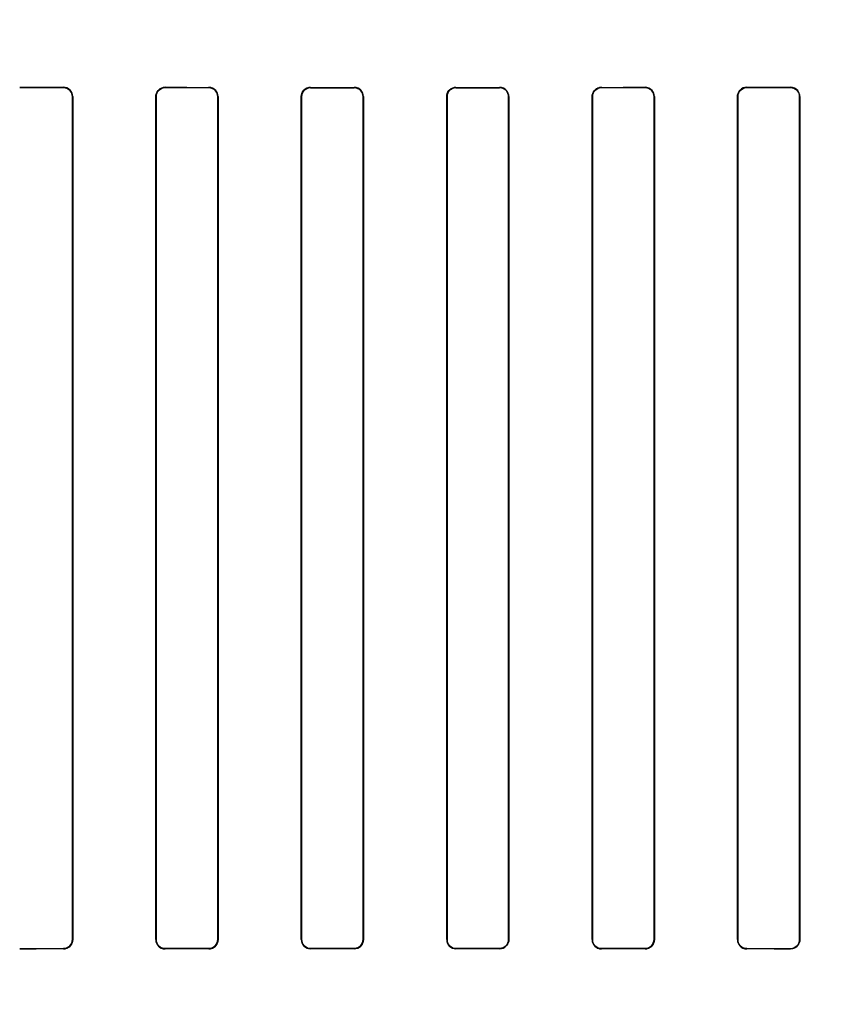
# Model space of a CAD drawing. Header units: millimetres. Extents: x 0 to 297, y 0 to 210.
# Tile 368 of 499: x 240.332 to 240.53, y 158.269 to 158.506. Entities that reach past the tile are written whole.
import ezdxf

# ---------------------------------------------------------------- set-up
doc = ezdxf.new("R2010")
doc.units = ezdxf.units.MM
doc.header["$LTSCALE"] = 16.335
doc.layers.get('0').update_dxf_attribs({"linetype": 'CONTINUOUS'})
for name, color, linetype in [('AXES_REF', 7, 'CONTINUOUS'), ('INTFCLR_1', 7, 'CONTINUOUS'), ('INTFCLR_72935', 7, 'CONTINUOUS')]:
    doc.layers.add(name, color=color, linetype=linetype)

msp = doc.modelspace()

# ---------------------------------------------------------------- linework, layer by layer
at = {"color": 7, "linetype": 'Continuous'}
for radius in [6.78708, 6.7865, 6.74304]:
    msp.add_circle((241.48891, 154.71146), radius, dxfattribs=at)
for radius, start, end in [(6.72, 278.277129, 261.722871), (6.874, 113.082692, 346.830891)]:
    msp.add_arc((241.48891, 154.71146), radius, start, end, dxfattribs=at)
at = {"layer": 'AXES_REF', "color": 9, "linetype": 'Continuous'}
msp.add_circle((241.48891, 154.71146), 4.15, dxfattribs=at)
msp.add_arc((241.48891, 154.71146), 6.19116, 94.411812, 85.588188, dxfattribs=at)
at = {"layer": 'INTFCLR_1', "color": 9, "linetype": 'Continuous'}
for p, q in [((240.34247, 158.49021), (240.34247, 158.49014)), ((240.36697, 158.49012), (240.36697, 158.4902)), ((240.37747, 158.49019), (240.37747, 158.49012)), ((240.40197, 158.49011), (240.40197, 158.49018)), ((240.41247, 158.49018), (240.41247, 158.49011)), ((240.43697, 158.49011), (240.43697, 158.49018)), ((240.44747, 158.49018), (240.44747, 158.49011)), ((240.47197, 158.49012), (240.47197, 158.49019)), ((240.48247, 158.4902), (240.48247, 158.49012)), ((240.50697, 158.49014), (240.50697, 158.49021)), ((240.51747, 158.49022), (240.51747, 158.49015)), ((240.34465, 158.48795), (240.34472, 158.48795)), ((240.36472, 158.48795), (240.3648, 158.48795)), ((240.37963, 158.48795), (240.3797, 158.48795)), ((240.39974, 158.48795), (240.39981, 158.48795)), ((240.41462, 158.48795), (240.41469, 158.48795)), ((240.43474, 158.48795), (240.43481, 158.48795)), ((240.44962, 158.48795), (240.44969, 158.48795)), ((240.46973, 158.48795), (240.4698, 158.48795)), ((240.48463, 158.48795), (240.48471, 158.48795)), ((240.50471, 158.48795), (240.50478, 158.48795)), ((240.51966, 158.48795), (240.51973, 158.48795)), ((240.34472, 158.28495), (240.34465, 158.28495)), ((240.3648, 158.28495), (240.36472, 158.28495)), ((240.3797, 158.28495), (240.37963, 158.28495)), ((240.39981, 158.28495), (240.39974, 158.28495)), ((240.41469, 158.28495), (240.41462, 158.28495)), ((240.43481, 158.28495), (240.43474, 158.28495)), ((240.44969, 158.28495), (240.44962, 158.28495)), ((240.4698, 158.28495), (240.46973, 158.28495)), ((240.48471, 158.28495), (240.48463, 158.28495)), ((240.50478, 158.28495), (240.50471, 158.28495)), ((240.51973, 158.28495), (240.51966, 158.28495)), ((240.34247, 158.28277), (240.34247, 158.2827)), ((240.36697, 158.28271), (240.36697, 158.28279)), ((240.37747, 158.28279), (240.37747, 158.28272)), ((240.40197, 158.28273), (240.40197, 158.2828)), ((240.41247, 158.2828), (240.41247, 158.28273)), ((240.43697, 158.28273), (240.43697, 158.2828)), ((240.44747, 158.2828), (240.44747, 158.28273)), ((240.47197, 158.28272), (240.47197, 158.28279)), ((240.48247, 158.28279), (240.48247, 158.28271)), ((240.50697, 158.2827), (240.50697, 158.28277)), ((240.51747, 158.28276), (240.51747, 158.28269))]:
    msp.add_line(p, q, dxfattribs=at)
at = {"layer": 'INTFCLR_1', "color": 6, "linetype": 'Continuous'}
for p, q in [((240.34465, 158.28495), (240.34465, 158.48795)), ((240.34472, 158.28495), (240.34472, 158.48795)), ((240.36472, 158.48795), (240.36472, 158.28495)), ((240.3648, 158.48795), (240.3648, 158.28495)), ((240.37963, 158.28495), (240.37963, 158.48795)), ((240.3797, 158.28495), (240.3797, 158.48795)), ((240.39974, 158.48795), (240.39974, 158.28495)), ((240.39981, 158.48795), (240.39981, 158.28495)), ((240.41462, 158.28495), (240.41462, 158.48795)), ((240.41469, 158.28495), (240.41469, 158.48795)), ((240.43474, 158.48795), (240.43474, 158.28495)), ((240.43481, 158.48795), (240.43481, 158.28495)), ((240.44962, 158.28495), (240.44962, 158.48795)), ((240.44969, 158.28495), (240.44969, 158.48795)), ((240.46973, 158.48795), (240.46973, 158.28495)), ((240.4698, 158.48795), (240.4698, 158.28495)), ((240.48463, 158.28495), (240.48463, 158.48795)), ((240.48471, 158.28495), (240.48471, 158.48795)), ((240.50471, 158.48795), (240.50471, 158.28495)), ((240.50478, 158.48795), (240.50478, 158.28495)), ((240.51966, 158.28495), (240.51966, 158.48795)), ((240.51973, 158.28495), (240.51973, 158.48795))]:
    msp.add_line(p, q, dxfattribs=at)
for centre, major_axis, start_param, end_param in [((240.42472, 158.49145), (0.36509, 0), -1.827661, -1.798036), ((240.42472, 158.49145), (0.38609, 0), -1.8134, -1.785477), ((240.42472, 158.49145), (0.36509, 0), -1.729645, -1.700582), ((240.42472, 158.49145), (0.38609, 0), -1.720938, -1.693486), ((240.42472, 158.49145), (0.36509, 0), -1.633151, -1.604356), ((240.42472, 158.49145), (0.38609, 0), -1.629755, -1.60253), ((240.42472, 158.49145), (0.36509, 0), -1.537236, -1.508442), ((240.42472, 158.49145), (0.38609, 0), -1.539062, -1.511838), ((240.42472, 158.49145), (0.36509, 0), -1.441011, -1.411947), ((240.42472, 158.49145), (0.38609, 0), -1.448107, -1.420655), ((240.42472, 158.49145), (0.36509, 0), -1.343557, -1.313932), ((240.42472, 158.49145), (0.38609, 0), -1.356116, -1.328192), ((240.42472, 158.28145), (0.38609, 0), 1.785477, 1.8134), ((240.42472, 158.28145), (0.36509, 0), 1.798036, 1.827661), ((240.42472, 158.28145), (0.38609, 0), 1.693486, 1.720938), ((240.42472, 158.28145), (0.36509, 0), 1.700582, 1.729645), ((240.42472, 158.28145), (0.38609, 0), 1.60253, 1.629755), ((240.42472, 158.28145), (0.36509, 0), 1.604356, 1.633151), ((240.42472, 158.28145), (0.38609, 0), 1.511838, 1.539062), ((240.42472, 158.28145), (0.36509, 0), 1.508442, 1.537236), ((240.42472, 158.28145), (0.38609, 0), 1.420655, 1.448107), ((240.42472, 158.28145), (0.36509, 0), 1.411947, 1.441011), ((240.42472, 158.28145), (0.38609, 0), 1.328192, 1.356116), ((240.42472, 158.28145), (0.36509, 0), 1.313932, 1.343557)]:
    msp.add_ellipse(centre, major_axis=major_axis, ratio=0.003491, start_param=start_param, end_param=end_param, dxfattribs=at)
for points, knots in [([(240.34472, 158.48795), (240.34472, 158.48853), (240.34425, 158.48973), (240.34305, 158.49021), (240.34247, 158.49021)], [0, 0, 0, 0, 0.496562, 1, 1, 1, 1]), ([(240.34465, 158.48795), (240.34465, 158.48846), (240.34424, 158.48961), (240.34308, 158.49014), (240.34247, 158.49014)], [0, 0, 0, 0, 0.450447, 1, 1, 1, 1]), ([(240.36472, 158.48795), (240.36472, 158.48847), (240.36514, 158.48966), (240.36634, 158.4902), (240.36697, 158.4902)], [0, 0, 0, 0, 0.453611, 1, 1, 1, 1]), ([(240.36697, 158.49012), (240.36641, 158.49012), (240.36526, 158.48966), (240.3648, 158.4885), (240.3648, 158.48795)], [0, 0, 0, 0, 0.502969, 1, 1, 1, 1]), ([(240.3797, 158.48795), (240.3797, 158.48852), (240.37922, 158.48971), (240.37804, 158.49019), (240.37747, 158.49019)], [0, 0, 0, 0, 0.499537, 1, 1, 1, 1]), ([(240.37963, 158.48795), (240.37963, 158.48846), (240.37922, 158.4896), (240.37807, 158.49012), (240.37747, 158.49012)], [0, 0, 0, 0, 0.455659, 1, 1, 1, 1]), ([(240.39974, 158.48795), (240.39974, 158.48848), (240.40016, 158.48965), (240.40135, 158.49018), (240.40197, 158.49018)], [0, 0, 0, 0, 0.459316, 1, 1, 1, 1]), ([(240.40197, 158.49011), (240.40141, 158.49011), (240.40027, 158.48965), (240.39981, 158.4885), (240.39981, 158.48795)], [0, 0, 0, 0, 0.501232, 1, 1, 1, 1]), ([(240.41469, 158.48795), (240.41469, 158.48852), (240.41422, 158.48971), (240.41303, 158.49018), (240.41247, 158.49018)], [0, 0, 0, 0, 0.500819, 1, 1, 1, 1]), ([(240.41462, 158.48795), (240.41462, 158.48845), (240.41422, 158.48959), (240.41306, 158.49011), (240.41247, 158.49011)], [0, 0, 0, 0, 0.453813, 1, 1, 1, 1]), ([(240.43474, 158.48795), (240.43474, 158.48847), (240.43515, 158.48964), (240.43635, 158.49018), (240.43697, 158.49018)], [0, 0, 0, 0, 0.453711, 1, 1, 1, 1]), ([(240.43697, 158.49011), (240.43641, 158.49011), (240.43527, 158.48965), (240.43481, 158.4885), (240.43481, 158.48795)], [0, 0, 0, 0, 0.50096, 1, 1, 1, 1]), ([(240.44969, 158.48795), (240.44969, 158.48852), (240.44922, 158.48971), (240.44803, 158.49018), (240.44747, 158.49018)], [0, 0, 0, 0, 0.500481, 1, 1, 1, 1]), ([(240.44962, 158.48795), (240.44962, 158.48846), (240.44921, 158.4896), (240.44806, 158.49011), (240.44747, 158.49011)], [0, 0, 0, 0, 0.459192, 1, 1, 1, 1]), ([(240.46973, 158.48795), (240.46973, 158.48847), (240.47015, 158.48965), (240.47134, 158.49019), (240.47197, 158.49019)], [0, 0, 0, 0, 0.455466, 1, 1, 1, 1]), ([(240.47197, 158.49012), (240.47141, 158.49012), (240.47026, 158.48965), (240.4698, 158.4885), (240.4698, 158.48795)], [0, 0, 0, 0, 0.502137, 1, 1, 1, 1]), ([(240.48471, 158.48795), (240.48471, 158.48853), (240.48423, 158.48972), (240.48304, 158.4902), (240.48247, 158.4902)], [0, 0, 0, 0, 0.498499, 1, 1, 1, 1]), ([(240.48463, 158.48795), (240.48463, 158.48846), (240.48423, 158.4896), (240.48307, 158.49012), (240.48247, 158.49012)], [0, 0, 0, 0, 0.453787, 1, 1, 1, 1]), ([(240.50471, 158.48795), (240.50471, 158.48847), (240.50512, 158.48966), (240.50633, 158.49021), (240.50697, 158.49021)], [0, 0, 0, 0, 0.449916, 1, 1, 1, 1]), ([(240.50697, 158.49014), (240.5064, 158.49014), (240.50524, 158.48967), (240.50478, 158.48851), (240.50478, 158.48795)], [0, 0, 0, 0, 0.504817, 1, 1, 1, 1]), ([(240.51973, 158.48795), (240.51973, 158.48847), (240.51933, 158.48966), (240.51811, 158.49022), (240.51747, 158.49022)], [0, 0, 0, 0, 0.442115, 1, 1, 1, 1]), ([(240.51966, 158.48795), (240.51966, 158.48846), (240.51926, 158.48961), (240.51808, 158.49015), (240.51747, 158.49015)], [0, 0, 0, 0, 0.449607, 1, 1, 1, 1]), ([(240.34247, 158.28277), (240.34303, 158.28277), (240.34419, 158.28324), (240.34465, 158.2844), (240.34465, 158.28495)], [0, 0, 0, 0, 0.504817, 1, 1, 1, 1]), ([(240.34472, 158.28495), (240.34472, 158.28444), (240.34431, 158.28325), (240.3431, 158.2827), (240.34247, 158.2827)], [0, 0, 0, 0, 0.449916, 1, 1, 1, 1]), ([(240.36472, 158.28495), (240.36472, 158.28438), (240.3652, 158.28319), (240.36639, 158.28271), (240.36697, 158.28271)], [0, 0, 0, 0, 0.498498, 1, 1, 1, 1]), ([(240.3648, 158.28495), (240.3648, 158.28445), (240.3652, 158.28331), (240.36636, 158.28279), (240.36697, 158.28279)], [0, 0, 0, 0, 0.453787, 1, 1, 1, 1]), ([(240.37747, 158.28279), (240.37802, 158.28279), (240.37917, 158.28326), (240.37963, 158.28441), (240.37963, 158.28495)], [0, 0, 0, 0, 0.502136, 1, 1, 1, 1]), ([(240.3797, 158.28495), (240.3797, 158.28444), (240.37928, 158.28326), (240.37809, 158.28272), (240.37747, 158.28272)], [0, 0, 0, 0, 0.455466, 1, 1, 1, 1]), ([(240.39974, 158.28495), (240.39974, 158.28439), (240.40021, 158.2832), (240.4014, 158.28273), (240.40197, 158.28273)], [0, 0, 0, 0, 0.500481, 1, 1, 1, 1]), ([(240.39981, 158.28495), (240.39981, 158.28445), (240.40022, 158.28331), (240.40137, 158.2828), (240.40197, 158.2828)], [0, 0, 0, 0, 0.459192, 1, 1, 1, 1]), ([(240.41247, 158.2828), (240.41302, 158.2828), (240.41416, 158.28326), (240.41462, 158.28441), (240.41462, 158.28495)], [0, 0, 0, 0, 0.500959, 1, 1, 1, 1]), ([(240.41469, 158.28495), (240.41469, 158.28444), (240.41428, 158.28327), (240.41309, 158.28273), (240.41247, 158.28273)], [0, 0, 0, 0, 0.453711, 1, 1, 1, 1]), ([(240.43474, 158.28495), (240.43474, 158.28439), (240.43522, 158.2832), (240.4364, 158.28273), (240.43697, 158.28273)], [0, 0, 0, 0, 0.500819, 1, 1, 1, 1]), ([(240.43481, 158.28495), (240.43481, 158.28446), (240.43521, 158.28332), (240.43637, 158.2828), (240.43697, 158.2828)], [0, 0, 0, 0, 0.453813, 1, 1, 1, 1]), ([(240.44747, 158.2828), (240.44802, 158.2828), (240.44916, 158.28326), (240.44962, 158.28441), (240.44962, 158.28495)], [0, 0, 0, 0, 0.501233, 1, 1, 1, 1]), ([(240.44969, 158.28495), (240.44969, 158.28443), (240.44927, 158.28326), (240.44808, 158.28273), (240.44747, 158.28273)], [0, 0, 0, 0, 0.459315, 1, 1, 1, 1]), ([(240.46973, 158.28495), (240.46973, 158.28438), (240.47021, 158.2832), (240.47139, 158.28272), (240.47197, 158.28272)], [0, 0, 0, 0, 0.499539, 1, 1, 1, 1]), ([(240.4698, 158.28495), (240.4698, 158.28445), (240.47021, 158.28331), (240.47137, 158.28279), (240.47197, 158.28279)], [0, 0, 0, 0, 0.455659, 1, 1, 1, 1]), ([(240.48247, 158.28279), (240.48302, 158.28279), (240.48417, 158.28325), (240.48463, 158.2844), (240.48463, 158.28495)], [0, 0, 0, 0, 0.502967, 1, 1, 1, 1]), ([(240.48471, 158.28495), (240.48471, 158.28444), (240.48429, 158.28325), (240.48309, 158.28271), (240.48247, 158.28271)], [0, 0, 0, 0, 0.453611, 1, 1, 1, 1]), ([(240.50471, 158.28495), (240.50471, 158.28438), (240.50519, 158.28318), (240.50639, 158.2827), (240.50697, 158.2827)], [0, 0, 0, 0, 0.496563, 1, 1, 1, 1]), ([(240.50478, 158.28495), (240.50478, 158.28445), (240.50519, 158.2833), (240.50635, 158.28277), (240.50697, 158.28277)], [0, 0, 0, 0, 0.450447, 1, 1, 1, 1]), ([(240.51747, 158.28276), (240.51803, 158.28276), (240.5192, 158.28324), (240.51966, 158.2844), (240.51966, 158.28495)], [0, 0, 0, 0, 0.506253, 1, 1, 1, 1]), ([(240.51973, 158.28495), (240.51973, 158.28444), (240.51932, 158.28324), (240.5181, 158.28269), (240.51747, 158.28269)], [0, 0, 0, 0, 0.448932, 1, 1, 1, 1])]:
    msp.add_open_spline(points, degree=3, knots=knots, dxfattribs=at)
at = {"layer": 'INTFCLR_72935', "color": 9, "linetype": 'Continuous'}
for p, q in [((240.34247, 158.49014), (240.34247, 158.49021)), ((240.36697, 158.4902), (240.36697, 158.49012)), ((240.37747, 158.49012), (240.37747, 158.49019)), ((240.40197, 158.49018), (240.40197, 158.49011)), ((240.41247, 158.49011), (240.41247, 158.49018)), ((240.43697, 158.49018), (240.43697, 158.49011)), ((240.44747, 158.49011), (240.44747, 158.49018)), ((240.47197, 158.49019), (240.47197, 158.49012)), ((240.48247, 158.49012), (240.48247, 158.4902)), ((240.50697, 158.49021), (240.50697, 158.49014)), ((240.51747, 158.49015), (240.51747, 158.49022)), ((240.34472, 158.48795), (240.34465, 158.48795)), ((240.3648, 158.48795), (240.36472, 158.48795)), ((240.3797, 158.48795), (240.37963, 158.48795)), ((240.39981, 158.48795), (240.39974, 158.48795)), ((240.41469, 158.48795), (240.41462, 158.48795)), ((240.43481, 158.48795), (240.43474, 158.48795)), ((240.44969, 158.48795), (240.44962, 158.48795)), ((240.4698, 158.48795), (240.46973, 158.48795)), ((240.48471, 158.48795), (240.48463, 158.48795)), ((240.50478, 158.48795), (240.50471, 158.48795)), ((240.51973, 158.48795), (240.51966, 158.48795)), ((240.34465, 158.28495), (240.34472, 158.28495)), ((240.36472, 158.28495), (240.3648, 158.28495)), ((240.37963, 158.28495), (240.3797, 158.28495)), ((240.39974, 158.28495), (240.39981, 158.28495)), ((240.41462, 158.28495), (240.41469, 158.28495)), ((240.43474, 158.28495), (240.43481, 158.28495)), ((240.44962, 158.28495), (240.44969, 158.28495)), ((240.46973, 158.28495), (240.4698, 158.28495)), ((240.48463, 158.28495), (240.48471, 158.28495)), ((240.50471, 158.28495), (240.50478, 158.28495)), ((240.51966, 158.28495), (240.51973, 158.28495)), ((240.34247, 158.2827), (240.34247, 158.28277)), ((240.36697, 158.28279), (240.36697, 158.28271)), ((240.37747, 158.28272), (240.37747, 158.28279)), ((240.40197, 158.2828), (240.40197, 158.28273)), ((240.41247, 158.28273), (240.41247, 158.2828)), ((240.43697, 158.2828), (240.43697, 158.28273)), ((240.44747, 158.28273), (240.44747, 158.2828)), ((240.47197, 158.28279), (240.47197, 158.28272)), ((240.48247, 158.28271), (240.48247, 158.28279)), ((240.50697, 158.28277), (240.50697, 158.2827)), ((240.51747, 158.28269), (240.51747, 158.28276))]:
    msp.add_line(p, q, dxfattribs=at)
at = {"layer": 'INTFCLR_72935', "color": 6, "linetype": 'Continuous'}
for p, q in [((240.34465, 158.48795), (240.34465, 158.28495)), ((240.34472, 158.48795), (240.34472, 158.28495)), ((240.36472, 158.28495), (240.36472, 158.48795)), ((240.3648, 158.28495), (240.3648, 158.48795)), ((240.37963, 158.48795), (240.37963, 158.28495)), ((240.3797, 158.48795), (240.3797, 158.28495)), ((240.39974, 158.28495), (240.39974, 158.48795)), ((240.39981, 158.28495), (240.39981, 158.48795)), ((240.41462, 158.48795), (240.41462, 158.28495)), ((240.41469, 158.48795), (240.41469, 158.28495)), ((240.43474, 158.28495), (240.43474, 158.48795)), ((240.43481, 158.28495), (240.43481, 158.48795)), ((240.44962, 158.48795), (240.44962, 158.28495)), ((240.44969, 158.48795), (240.44969, 158.28495)), ((240.46973, 158.28495), (240.46973, 158.48795)), ((240.4698, 158.28495), (240.4698, 158.48795)), ((240.48463, 158.48795), (240.48463, 158.28495)), ((240.48471, 158.48795), (240.48471, 158.28495)), ((240.50471, 158.28495), (240.50471, 158.48795)), ((240.50478, 158.28495), (240.50478, 158.48795)), ((240.51966, 158.48795), (240.51966, 158.28495)), ((240.51973, 158.48795), (240.51973, 158.28495))]:
    msp.add_line(p, q, dxfattribs=at)
for centre, major_axis, start_param, end_param in [((240.42472, 158.49145), (0.36509, 0), -1.827661, -1.798036), ((240.42472, 158.49145), (0.38609, 0), -1.8134, -1.785477), ((240.42472, 158.49145), (0.36509, 0), -1.729645, -1.700582), ((240.42472, 158.49145), (0.38609, 0), -1.720938, -1.693486), ((240.42472, 158.49145), (0.36509, 0), -1.633151, -1.604356), ((240.42472, 158.49145), (0.38609, 0), -1.629755, -1.60253), ((240.42472, 158.49145), (0.36509, 0), -1.537236, -1.508442), ((240.42472, 158.49145), (0.38609, 0), -1.539062, -1.511838), ((240.42472, 158.49145), (0.36509, 0), -1.441011, -1.411947), ((240.42472, 158.49145), (0.38609, 0), -1.448107, -1.420655), ((240.42472, 158.49145), (0.36509, 0), -1.343557, -1.313932), ((240.42472, 158.49145), (0.38609, 0), -1.356116, -1.328192), ((240.42472, 158.28145), (0.38609, 0), 1.785477, 1.8134), ((240.42472, 158.28145), (0.36509, 0), 1.798036, 1.827661), ((240.42472, 158.28145), (0.38609, 0), 1.693486, 1.720938), ((240.42472, 158.28145), (0.36509, 0), 1.700582, 1.729645), ((240.42472, 158.28145), (0.38609, 0), 1.60253, 1.629755), ((240.42472, 158.28145), (0.36509, 0), 1.604356, 1.633151), ((240.42472, 158.28145), (0.38609, 0), 1.511838, 1.539062), ((240.42472, 158.28145), (0.36509, 0), 1.508442, 1.537236), ((240.42472, 158.28145), (0.38609, 0), 1.420655, 1.448107), ((240.42472, 158.28145), (0.36509, 0), 1.411947, 1.441011), ((240.42472, 158.28145), (0.38609, 0), 1.328192, 1.356116), ((240.42472, 158.28145), (0.36509, 0), 1.313932, 1.343557)]:
    msp.add_ellipse(centre, major_axis=major_axis, ratio=0.003491, start_param=start_param, end_param=end_param, dxfattribs=at)
for points, knots in [([(240.34472, 158.48795), (240.34472, 158.48847), (240.34431, 158.48966), (240.3431, 158.49021), (240.34247, 158.49021)], [0, 0, 0, 0, 0.449916, 1, 1, 1, 1]), ([(240.34247, 158.49014), (240.34303, 158.49014), (240.34419, 158.48966), (240.34465, 158.4885), (240.34465, 158.48795)], [0, 0, 0, 0, 0.508383, 1, 1, 1, 1]), ([(240.36697, 158.4902), (240.36638, 158.4902), (240.36519, 158.48971), (240.36472, 158.48852), (240.36472, 158.48795)], [0, 0, 0, 0, 0.509349, 1, 1, 1, 1]), ([(240.3648, 158.48795), (240.3648, 158.48846), (240.3652, 158.4896), (240.36636, 158.49012), (240.36697, 158.49012)], [0, 0, 0, 0, 0.453787, 1, 1, 1, 1]), ([(240.3797, 158.48795), (240.3797, 158.48847), (240.37928, 158.48965), (240.37809, 158.49019), (240.37747, 158.49019)], [0, 0, 0, 0, 0.455466, 1, 1, 1, 1]), ([(240.37747, 158.49012), (240.37803, 158.49012), (240.37918, 158.48964), (240.37963, 158.4885), (240.37963, 158.48795)], [0, 0, 0, 0, 0.510179, 1, 1, 1, 1]), ([(240.40197, 158.49018), (240.40138, 158.49018), (240.4002, 158.48969), (240.39974, 158.48851), (240.39974, 158.48795)], [0, 0, 0, 0, 0.511746, 1, 1, 1, 1]), ([(240.39981, 158.48795), (240.39981, 158.48846), (240.40022, 158.4896), (240.40137, 158.49011), (240.40197, 158.49011)], [0, 0, 0, 0, 0.459192, 1, 1, 1, 1]), ([(240.41469, 158.48795), (240.41469, 158.48847), (240.41428, 158.48964), (240.41309, 158.49018), (240.41247, 158.49018)], [0, 0, 0, 0, 0.453711, 1, 1, 1, 1]), ([(240.41247, 158.49011), (240.41302, 158.49011), (240.41417, 158.48964), (240.41462, 158.4885), (240.41462, 158.48795)], [0, 0, 0, 0, 0.506381, 1, 1, 1, 1]), ([(240.43697, 158.49018), (240.43639, 158.49018), (240.43521, 158.4897), (240.43474, 158.48852), (240.43474, 158.48795)], [0, 0, 0, 0, 0.506297, 1, 1, 1, 1]), ([(240.43481, 158.48795), (240.43481, 158.48845), (240.43521, 158.48959), (240.43637, 158.49011), (240.43697, 158.49011)], [0, 0, 0, 0, 0.453813, 1, 1, 1, 1]), ([(240.44969, 158.48795), (240.44969, 158.48848), (240.44927, 158.48965), (240.44808, 158.49018), (240.44747, 158.49018)], [0, 0, 0, 0, 0.459316, 1, 1, 1, 1]), ([(240.44747, 158.49011), (240.44803, 158.49011), (240.44918, 158.48963), (240.44962, 158.48849), (240.44962, 158.48795)], [0, 0, 0, 0, 0.511587, 1, 1, 1, 1]), ([(240.47197, 158.49019), (240.47138, 158.49019), (240.47019, 158.4897), (240.46973, 158.48851), (240.46973, 158.48795)], [0, 0, 0, 0, 0.510275, 1, 1, 1, 1]), ([(240.4698, 158.48795), (240.4698, 158.48846), (240.47021, 158.4896), (240.47137, 158.49012), (240.47197, 158.49012)], [0, 0, 0, 0, 0.455659, 1, 1, 1, 1]), ([(240.48471, 158.48795), (240.48471, 158.48847), (240.48429, 158.48966), (240.48309, 158.4902), (240.48247, 158.4902)], [0, 0, 0, 0, 0.453611, 1, 1, 1, 1]), ([(240.48247, 158.49012), (240.48303, 158.49012), (240.48418, 158.48965), (240.48463, 158.4885), (240.48463, 158.48795)], [0, 0, 0, 0, 0.509046, 1, 1, 1, 1]), ([(240.50697, 158.49021), (240.50638, 158.49021), (240.50518, 158.48972), (240.50471, 158.48852), (240.50471, 158.48795)], [0, 0, 0, 0, 0.508852, 1, 1, 1, 1]), ([(240.50478, 158.48795), (240.50478, 158.48846), (240.50519, 158.48961), (240.50635, 158.49014), (240.50697, 158.49014)], [0, 0, 0, 0, 0.450447, 1, 1, 1, 1]), ([(240.51973, 158.48795), (240.51973, 158.48847), (240.51932, 158.48967), (240.5181, 158.49022), (240.51747, 158.49022)], [0, 0, 0, 0, 0.448931, 1, 1, 1, 1]), ([(240.51747, 158.49015), (240.51804, 158.49015), (240.51921, 158.48966), (240.51966, 158.4885), (240.51966, 158.48795)], [0, 0, 0, 0, 0.512263, 1, 1, 1, 1]), ([(240.34465, 158.28495), (240.34465, 158.28445), (240.34424, 158.2833), (240.34308, 158.28277), (240.34247, 158.28277)], [0, 0, 0, 0, 0.450447, 1, 1, 1, 1]), ([(240.34247, 158.2827), (240.34305, 158.2827), (240.34425, 158.28319), (240.34472, 158.28439), (240.34472, 158.28495)], [0, 0, 0, 0, 0.508852, 1, 1, 1, 1]), ([(240.36472, 158.28495), (240.36472, 158.28444), (240.36514, 158.28325), (240.36634, 158.28271), (240.36697, 158.28271)], [0, 0, 0, 0, 0.453611, 1, 1, 1, 1]), ([(240.36697, 158.28279), (240.3664, 158.28279), (240.36525, 158.28326), (240.3648, 158.28441), (240.3648, 158.28495)], [0, 0, 0, 0, 0.509046, 1, 1, 1, 1]), ([(240.37963, 158.28495), (240.37963, 158.28445), (240.37922, 158.28331), (240.37807, 158.28279), (240.37747, 158.28279)], [0, 0, 0, 0, 0.455659, 1, 1, 1, 1]), ([(240.37747, 158.28272), (240.37805, 158.28272), (240.37924, 158.28321), (240.3797, 158.2844), (240.3797, 158.28495)], [0, 0, 0, 0, 0.510275, 1, 1, 1, 1]), ([(240.39974, 158.28495), (240.39974, 158.28443), (240.40016, 158.28326), (240.40135, 158.28273), (240.40197, 158.28273)], [0, 0, 0, 0, 0.459315, 1, 1, 1, 1]), ([(240.40197, 158.2828), (240.4014, 158.2828), (240.40026, 158.28327), (240.39981, 158.28442), (240.39981, 158.28495)], [0, 0, 0, 0, 0.511586, 1, 1, 1, 1]), ([(240.41462, 158.28495), (240.41462, 158.28446), (240.41422, 158.28332), (240.41306, 158.2828), (240.41247, 158.2828)], [0, 0, 0, 0, 0.453813, 1, 1, 1, 1]), ([(240.41247, 158.28273), (240.41304, 158.28273), (240.41422, 158.28321), (240.41469, 158.28439), (240.41469, 158.28495)], [0, 0, 0, 0, 0.506297, 1, 1, 1, 1]), ([(240.43474, 158.28495), (240.43474, 158.28444), (240.43515, 158.28327), (240.43635, 158.28273), (240.43697, 158.28273)], [0, 0, 0, 0, 0.453711, 1, 1, 1, 1]), ([(240.43697, 158.2828), (240.43641, 158.2828), (240.43526, 158.28327), (240.43481, 158.28441), (240.43481, 158.28495)], [0, 0, 0, 0, 0.506381, 1, 1, 1, 1]), ([(240.44962, 158.28495), (240.44962, 158.28445), (240.44921, 158.28331), (240.44806, 158.2828), (240.44747, 158.2828)], [0, 0, 0, 0, 0.459192, 1, 1, 1, 1]), ([(240.44747, 158.28273), (240.44805, 158.28273), (240.44923, 158.28322), (240.44969, 158.2844), (240.44969, 158.28495)], [0, 0, 0, 0, 0.511746, 1, 1, 1, 1]), ([(240.46973, 158.28495), (240.46973, 158.28444), (240.47015, 158.28326), (240.47134, 158.28272), (240.47197, 158.28272)], [0, 0, 0, 0, 0.455466, 1, 1, 1, 1]), ([(240.47197, 158.28279), (240.4714, 158.28279), (240.47025, 158.28327), (240.4698, 158.28441), (240.4698, 158.28495)], [0, 0, 0, 0, 0.510179, 1, 1, 1, 1]), ([(240.48463, 158.28495), (240.48463, 158.28445), (240.48423, 158.28331), (240.48307, 158.28279), (240.48247, 158.28279)], [0, 0, 0, 0, 0.453787, 1, 1, 1, 1]), ([(240.48247, 158.28271), (240.48305, 158.28271), (240.48424, 158.2832), (240.48471, 158.28439), (240.48471, 158.28495)], [0, 0, 0, 0, 0.509349, 1, 1, 1, 1]), ([(240.50471, 158.28495), (240.50471, 158.28444), (240.50512, 158.28325), (240.50633, 158.2827), (240.50697, 158.2827)], [0, 0, 0, 0, 0.449916, 1, 1, 1, 1]), ([(240.50697, 158.28277), (240.5064, 158.28277), (240.50524, 158.28325), (240.50478, 158.28441), (240.50478, 158.28495)], [0, 0, 0, 0, 0.508383, 1, 1, 1, 1]), ([(240.51973, 158.28495), (240.51973, 158.28444), (240.51933, 158.28325), (240.51811, 158.28269), (240.51747, 158.28269)], [0, 0, 0, 0, 0.442114, 1, 1, 1, 1]), ([(240.51966, 158.28495), (240.51966, 158.28445), (240.51926, 158.2833), (240.51808, 158.28276), (240.51747, 158.28276)], [0, 0, 0, 0, 0.449607, 1, 1, 1, 1])]:
    msp.add_open_spline(points, degree=3, knots=knots, dxfattribs=at)

doc.saveas('drawing.dxf')
